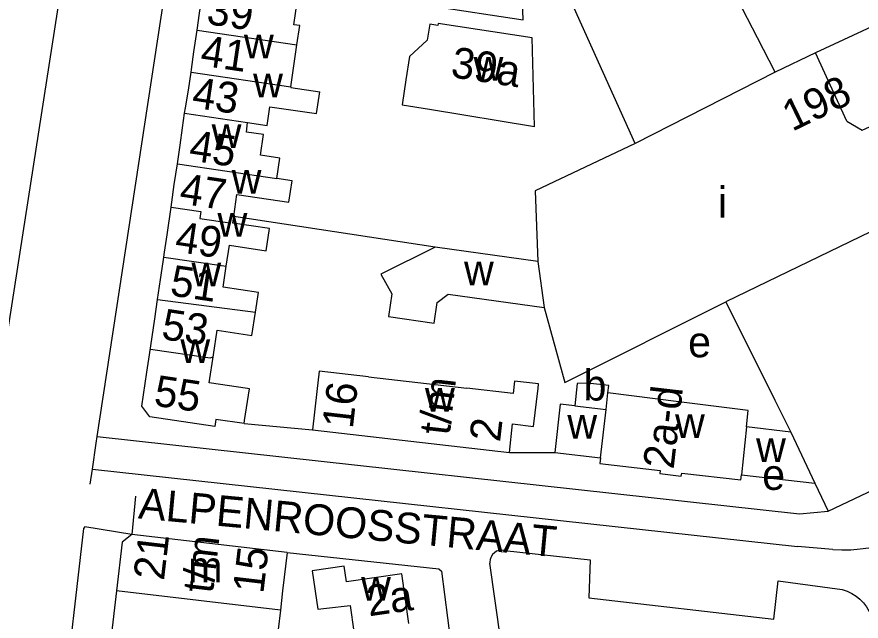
# Model space of a CAD drawing. Extents: x 161258 to 163262, y 380749 to 382054.
# Drawn here: x 162318.8 to 162428.3, y 381350.8 to 381429.2 of the extents above; entities that cross this region are included whole.
import ezdxf

# ---------------------------------------------------------------- set-up
doc = ezdxf.new("R2010")
doc.units = 0
for name, color, linetype in [('BLT_Basislijn', 7, 'Continuous'), ('BLT_Bebouwing', 7, 'Continuous'), ('BLT_Centroide', 7, 'Continuous'), ('BLT_Huisnummer', 7, 'Continuous'), ('BLT_Huisnummer_ tussenligend', 7, 'Continuous'), ('BLT_Huisnummer_reeks', 7, 'Continuous'), ('BLT_Onderverdeling_panden', 7, 'Continuous'), ('BLT_Straatnaam_verkleind', 7, 'Continuous')]:
    doc.layers.add(name, color=color, linetype=linetype)

msp = doc.modelspace()

# ---------------------------------------------------------------- linework, layer by layer
at = {"layer": 'BLT_Basislijn'}
for p, q in [((162329.27, 381374.75), (162345.23, 381479.84)), ((162444.45, 381434.82), (162422.42, 381424.59)), ((162373.08, 381399.35), (162346.96, 381403.34)), ((162348.32, 381376.44), (162357.18, 381375.62)), ((162329.14, 381373.9), (162329.27, 381374.75)), ((162329.27, 381374.75), (162420.35, 381364.72)), ((162328.63, 381370.53), (162329.14, 381373.9)), ((162382.71, 381372.68), (162388.59, 381372.68)), ((162328.33, 381368.57), (162328.63, 381370.53)), ((162328.63, 381370.53), (162420.07, 381360.47)), ((162334.22, 381367.02), (162333.77, 381362.06)), ((162420.35, 381364.72), (162424.07, 381365.06)), ((162424.67, 381360.11), (162420.07, 381360.47)), ((162382.67, 381340.42), (162380.2, 381358.32))]:
    msp.add_line(p, q, dxfattribs=at)
for points in [[(162327.6, 381452.83), (162327.51, 381452.21), (162315.7, 381376.42), (162314.84, 381376.23), (162309.5, 381377.05)], [(162333.77, 381362.06), (162327.65, 381363.04), (162327.49, 381362.81), (162324.77, 381339.11), (162311.57, 381224.14), (162311.63, 381220.74), (162314.97, 381220.26)], [(162424.67, 381360.11), (162425.84, 381360.05), (162427.02, 381360.06), (162428.19, 381360.16), (162429.35, 381360.33), (162430.5, 381360.59), (162431.62, 381360.92), (162432.73, 381361.33), (162433.8, 381361.81), (162434.92, 381362.41)], [(162353.89, 381359.7), (162373.57, 381357.57), (162373.89, 381357.26), (162376.24, 381339.11), (162381.11, 381301.49), (162381, 381298.21), (162368.16, 381231.2), (162363.15, 381232.24)], [(162382.09, 381359.98), (162381.74, 381360.02), (162381.4, 381359.98), (162381.06, 381359.86), (162380.77, 381359.68), (162380.52, 381359.43), (162380.34, 381359.13), (162380.22, 381358.8), (162380.19, 381358.45), (162380.2, 381358.32)], [(162382.09, 381359.98), (162393.19, 381358.77), (162393, 381353.82), (162417.01, 381351.05), (162417.58, 381356.02), (162425.88, 381354.88)], [(162425.88, 381354.88), (162426.51, 381354.67), (162427.11, 381354.39), (162427.67, 381354.04), (162428.18, 381353.63), (162428.64, 381353.15), (162429.04, 381352.63), (162429.38, 381352.06), (162429.51, 381351.78)]]:
    msp.add_lwpolyline(points, dxfattribs=at)
at = {"layer": 'BLT_Bebouwing'}
for p, q in [((162422.42, 381424.59), (162417.18, 381422.08)), ((162426.46, 381415.71), (162422.42, 381424.59)), ((162386.42, 381397.47), (162373.08, 381399.35)), ((162410.78, 381392.23), (162417.15, 381379.49)), ((162364.44, 381382.49), (162370.83, 381381.76)), ((162370.83, 381381.76), (162377.21, 381381.02)), ((162404.71, 381379.28), (162395.5, 381380.45)), ((162417.15, 381379.49), (162419.23, 381375.34)), ((162357.18, 381375.62), (162363.56, 381374.89)), ((162419.23, 381375.34), (162413.45, 381376)), ((162363.56, 381374.89), (162369.95, 381374.15)), ((162369.95, 381374.15), (162376.33, 381373.41)), ((162376.33, 381373.41), (162382.71, 381372.68)), ((162388.59, 381372.68), (162394.55, 381371.99)), ((162424.07, 381365.06), (162440.06, 381372.74)), ((162412.82, 381369.8), (162422.32, 381368.71)), ((162422.32, 381368.71), (162424.07, 381365.06)), ((162353.89, 381359.7), (162333.77, 381362.06)), ((162331.75, 381354.72), (162331.01, 381348.44))]:
    msp.add_line(p, q, dxfattribs=at)
for points in [[(162417.18, 381422.08), (162414.89, 381426.53), (162409.15, 381437.68)], [(162399.01, 381412.79), (162389.36, 381434.37), (162385.32, 381434.3)], [(162342.22, 381427.52), (162342.54, 381429.73), (162342.86, 381432.04), (162342.99, 381432.94)], [(162355.17, 381425.63), (162355.54, 381428.1), (162354.75, 381428.21), (162355.18, 381431.14)], [(162341.43, 381422.06), (162341.48, 381422.43), (162341.8, 381424.71), (162342.22, 381427.52)], [(162354.37, 381420.16), (162355.17, 381425.63)], [(162340.6, 381416.72), (162340.7, 381417.43), (162341.08, 381419.71), (162341.43, 381422.06)], [(162348.73, 381415.53), (162351.28, 381415.16), (162351.64, 381417.58), (162357.72, 381416.68), (162358.13, 381419.49)], [(162354.37, 381420.16), (162354.35, 381420.05), (162358.13, 381419.49)], [(162426.46, 381415.71), (162428.46, 381414.54), (162439.86, 381419.68), (162444.78, 381408.74)], [(162339.65, 381410.15), (162340, 381412.57), (162340.32, 381414.84), (162340.6, 381416.72)], [(162352.56, 381408.24), (162352.95, 381410.91), (162350.42, 381411.28), (162350.81, 381413.95), (162348.6, 381414.29), (162348.73, 381415.53)], [(162399.01, 381412.79), (162386.08, 381406.64), (162386.42, 381397.47)], [(162338.85, 381404.53), (162338.95, 381405.18), (162339.25, 381407.48), (162339.65, 381410.15)], [(162346.96, 381403.34), (162347.38, 381406.2), (162354.13, 381405.2), (162354.54, 381407.95), (162352.56, 381408.24)], [(162337.89, 381398.06), (162337.99, 381398.68), (162338.32, 381400.94), (162338.85, 381404.53)], [(162351.59, 381401.76), (162346.83, 381402.46), (162346.96, 381403.34)], [(162346, 381396.86), (162346.4, 381399.59), (162351.17, 381398.88), (162351.59, 381401.76)], [(162373.08, 381399.35), (162366.05, 381395.83), (162367.46, 381393.28), (162367.04, 381390.33), (162372.98, 381389.49), (162373.36, 381392.16), (162374.79, 381393.24), (162387.21, 381391.49)], [(162337.09, 381392.57), (162337.47, 381395.14), (162337.8, 381397.43), (162337.89, 381398.06)], [(162349.78, 381390.91), (162350.16, 381393.47), (162345.6, 381394.14), (162346, 381396.86)], [(162336.23, 381386.55), (162336.4, 381387.71), (162336.72, 381390.04), (162337.09, 381392.57)], [(162387.21, 381391.49), (162389.91, 381381.79), (162410.78, 381392.23)], [(162344.33, 381385.35), (162344.81, 381388.56), (162349.33, 381387.89), (162349.78, 381390.91)], [(162348.32, 381376.44), (162344.66, 381376.98), (162344.53, 381376.08), (162336.07, 381377.33), (162335.06, 381378.7), (162335.71, 381383.13), (162336.05, 381385.38), (162336.23, 381386.55)], [(162348.32, 381376.44), (162348.38, 381376.84), (162348.99, 381380.97), (162348.74, 381381.01), (162343.8, 381381.74), (162344.33, 381385.35)], [(162364.44, 381382.49), (162358.04, 381383.23), (162357.75, 381380.59), (162357.18, 381375.62)], [(162382.71, 381372.68), (162383.14, 381376.39), (162385.86, 381376.08), (162386.43, 381381.04), (162386.49, 381381.58), (162383.4, 381381.94), (162383.21, 381380.33), (162377.21, 381381.02)], [(162395.5, 381380.45), (162395.61, 381381.39), (162392.86, 381381.7), (162391.52, 381381.64), (162391.19, 381378.76)], [(162391.19, 381378.76), (162389.32, 381378.97), (162388.59, 381372.68)], [(162413.45, 381376), (162413.7, 381378.14), (162404.71, 381379.28)], [(162394.55, 381371.99), (162394.46, 381371.24), (162402.27, 381370.34), (162402.23, 381369.94), (162403.62, 381369.78)], [(162403.62, 381369.78), (162405.01, 381369.62), (162405.06, 381370.02), (162412.74, 381369.13), (162412.82, 381369.8)], [(162333.77, 381362.06), (162332.49, 381361.05), (162331.75, 381354.72)], [(162353.89, 381359.7), (162353.31, 381354.73), (162353.01, 381352.23)], [(162369.69, 381350.49), (162368.76, 381356.92), (162361.57, 381355.89), (162361.28, 381357.91), (162357.15, 381357.31), (162357.87, 381352.36), (162359.01, 381352.49), (162362.05, 381352.83), (162362.53, 381349.46)], [(162353.01, 381352.23), (162352.72, 381349.73), (162352.55, 381348.27), (162352.66, 381348.28)]]:
    msp.add_lwpolyline(points, dxfattribs=at)
for points in [[(162373.37, 381436.39), (162372.51, 381430.69), (162384.5, 381428.87), (162384.29, 381434.71)], [(162385.99, 381415.01), (162385.68, 381426.53), (162373.48, 381428.39), (162373.44, 381428.14), (162372.38, 381428.3), (162372.07, 381426.23), (162369.75, 381424.08), (162369.29, 381421.07), (162368.8, 381417.81), (162372.36, 381417.27)]]:
    msp.add_lwpolyline(points, close=True, dxfattribs=at)
at = {"layer": 'BLT_Onderverdeling_panden'}
for p, q in [((162340.6, 381416.72), (162348.73, 381415.53)), ((162339.65, 381410.15), (162352.56, 381408.24)), ((162444.78, 381408.74), (162410.78, 381392.23)), ((162337.89, 381398.06), (162346, 381396.86)), ((162386.42, 381397.47), (162387.21, 381391.49)), ((162337.09, 381392.57), (162349.78, 381390.91)), ((162394.55, 381371.99), (162395.25, 381378.29)), ((162413.45, 381376), (162412.82, 381369.8)), ((162419.23, 381375.34), (162422.32, 381368.71)), ((162353.01, 381352.23), (162331.75, 381354.72))]:
    msp.add_line(p, q, dxfattribs=at)
for points in [[(162342.22, 381427.52), (162355.17, 381425.63)], [(162341.43, 381422.06), (162354.37, 381420.16)], [(162417.18, 381422.08), (162399.01, 381412.79)], [(162338.85, 381404.53), (162342.71, 381403.96), (162342.58, 381403.06), (162346.46, 381402.49), (162346.59, 381403.4), (162346.96, 381403.34)], [(162336.16, 381386.11), (162343.9, 381384.98), (162344.3, 381385.09)], [(162395.25, 381378.29), (162395.5, 381380.45)], [(162391.19, 381378.76), (162395.25, 381378.29)]]:
    msp.add_lwpolyline(points, dxfattribs=at)

# ---------------------------------------------------------------- texts
at = {"layer": 'BLT_Centroide'}
for s, p in [('w', (162348.29, 381423.84)), ('w', (162378.07, 381420.97)), ('w', (162349.48, 381418.78)), ('w', (162344.1, 381412.22)), ('w', (162346.7, 381406.31)), ('i', (162409.78, 381403.19)), ('w', (162344.86, 381400.69)), ('w', (162376.83, 381394.41)), ('w', (162341.48, 381394.28)), ('e', (162405.89, 381385.05)), ('w', (162340.04, 381384.31)), ('w', (162371.77, 381377.97)), ('w', (162390.23, 381374.49)), ('w', (162404.2, 381374.59)), ('w', (162414.71, 381371.45)), ('e', (162415.5, 381367.83)), ('m', (162341.05, 381355.85)), ('w', (162363.48, 381353.47))]:
    msp.add_text(s, height=4, dxfattribs=at).set_placement(p)
msp.add_text('b', height=4, rotation=359.9, dxfattribs=at).set_placement((162392.32, 381379.44))
at = {"layer": 'BLT_Huisnummer'}
for s, rotation, p in [('39', 351.5964, (162343.31, 381428.33)), ('41', 351.6084, (162342.51, 381422.95)), ('39a', 351.3569, (162374.99, 381421.44)), ('45', 351.5948, (162341.04, 381410.63)), ('49', 351.6034, (162339.22, 381398.77)), ('55', 351.5922, (162336.48, 381378.8)), ('2a', 8.1716, (162364.5, 381351.41))]:
    msp.add_text(s, height=4, rotation=rotation, dxfattribs=at).set_placement(p)
at = {"layer": 'BLT_Huisnummer_ tussenligend'}
for s, rotation, p in [('43', 351.6084, (162341.42, 381417.49)), ('47', 351.5948, (162339.8, 381405.03)), ('51', 351.6034, (162338.58, 381393.1)), ('53', 351.6034, (162337.46, 381387.43))]:
    msp.add_text(s, height=4, rotation=rotation, dxfattribs=at).set_placement(p)
at = {"layer": 'BLT_Huisnummer_reeks'}
for s, rotation, p in [('198', 25.9048, (162419.38, 381414.3)), ('t/m', 83.4218, (162374.96, 381374.84)), ('16', 83.4152, (162362.4, 381375.69)), ('2a-d', 83.4149, (162404.01, 381370.44)), ('2', 83.4245, (162381.5, 381373.96)), ('21', 83.3143, (162337.91, 381355.99)), ('t/m', 83.3143, (162344.26, 381354.32)), ('15', 83.3143, (162350.8, 381354.28))]:
    msp.add_text(s, height=4, rotation=rotation, dxfattribs=at).set_placement(p)
at = {"layer": 'BLT_Straatnaam_verkleind'}
msp.add_text('ALPENROOSSTRAAT', height=4, rotation=354.6767, dxfattribs=at).set_placement((162334.49, 381364.14))

doc.saveas('drawing.dxf')
